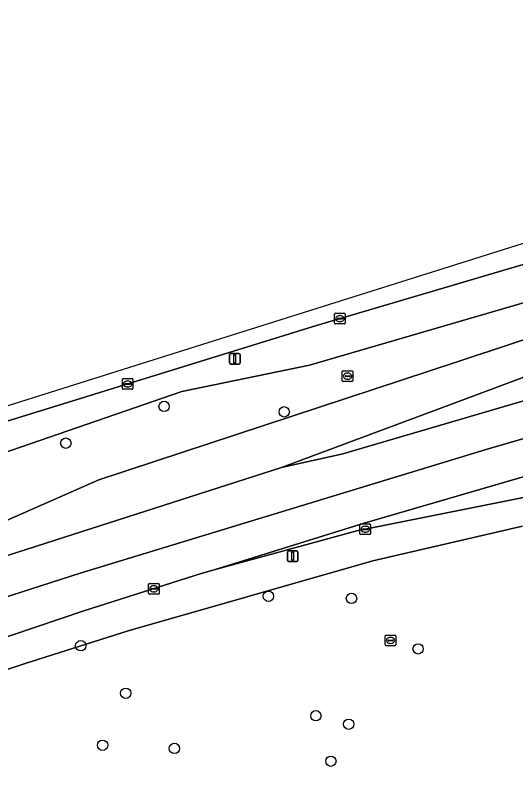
# Model space of a CAD drawing. Extents: x 162879 to 165540, y 384011 to 385181.
# Drawn here: x 164440.5 to 164487.7, y 385023.9 to 385096.1 of the extents above; entities that cross this region are included whole.
import ezdxf

# ---------------------------------------------------------------- set-up
doc = ezdxf.new("R2010")
doc.units = 0
for name, color, linetype in [('IMGEO_Berm_groen', 7, 'Continuous'), ('IMGEO_Boom', 7, 'Continuous'), ('IMGEO_Gemengd_bos', 7, 'Continuous'), ('IMGEO_Groenvoorziening', 7, 'Continuous'), ('IMGEO_Kolk', 7, 'Continuous'), ('IMGEO_Lichtmast', 7, 'Continuous'), ('IMGEO_Loofbos', 7, 'Continuous'), ('IMGEO_Rijbaan_regionaal_gesloten', 7, 'Continuous'), ('IMGEO_Rioolput', 7, 'Continuous')]:
    doc.layers.add(name, color=color, linetype=linetype)

msp = doc.modelspace()

# ---------------------------------------------------------------- linework, layer by layer
at = {"layer": 'IMGEO_Berm_groen'}
msp.add_lwpolyline([(164375.909, 385023.887), (164413.077, 385036.341), (164426.225, 385040.586), (164436.422, 385044.123), (164465.628, 385053.462), (164483.498, 385060.137), (164500, 385066.301), (164509.954, 385069.723), (164522.577, 385073.349), (164524.015, 385073.769), (164548.775, 385080.511), (164549.897, 385082.074), (164555.708, 385090.173), (164556.602, 385091.419), (164542.709, 385087.728), (164520.572, 385081.581), (164514.105, 385080.095), (164500, 385076.041), (164479.583, 385070.001), (164468.934, 385066.85), (164434.544, 385056.243), (164411.497, 385048.723), (164400.207, 385044.838), (164369.772, 385034.365)], dxfattribs=at)
msp.add_lwpolyline([(164407.367, 385040.867), (164405.464, 385042.592), (164408.813, 385046.287), (164422.209, 385048.906), (164456.214, 385060.632), (164468.252, 385063.114), (164504.714, 385073.736), (164511.868, 385076.135), (164515.043, 385076.85), (164515.677, 385074.657), (164500, 385069.304), (164492.719, 385066.905), (164482.189, 385063.436), (164448.41, 385052.307), (164436.723, 385047.187), (164421.128, 385042.598)], close=True, dxfattribs=at)
at = {"layer": 'IMGEO_Boom'}
for centre in [(164454.552, 385059.233), (164465.876, 385058.721), (164445.283, 385055.767), (164464.39, 385041.33), (164472.225, 385041.136), (164446.687, 385036.679), (164478.507, 385036.377), (164450.934, 385032.192), (164468.865, 385030.079), (164471.958, 385029.278), (164448.751, 385027.29), (164455.524, 385026.994), (164470.277, 385025.791)]:
    msp.add_circle(centre, 0.489, dxfattribs=at)
at = {"layer": 'IMGEO_Gemengd_bos'}
msp.add_lwpolyline([(164482.189, 385063.436), (164492.719, 385066.905), (164500, 385069.304), (164515.677, 385074.657), (164515.043, 385076.85), (164511.868, 385076.135), (164504.714, 385073.736), (164468.252, 385063.114), (164456.214, 385060.632), (164422.209, 385048.906), (164408.813, 385046.287), (164405.464, 385042.592), (164407.367, 385040.867), (164421.128, 385042.598), (164436.723, 385047.187), (164448.41, 385052.307)], close=True, dxfattribs=at)
at = {"layer": 'IMGEO_Groenvoorziening'}
for points in [[(164578.858, 385053.73), (164576.492, 385062.802), (164574.429, 385062.211), (164573.984, 385064.181), (164575.988, 385064.727), (164575.045, 385068.245), (164574.001, 385072.706), (164573.967, 385072.697), (164568.923, 385071.434), (164547.645, 385065.758), (164521.498, 385058.574), (164511.989, 385055.946), (164500, 385052.962), (164487.353, 385050.424), (164472.741, 385047.491), (164459.287, 385043.823), (164458.052, 385043.486), (164446.975, 385039.966), (164435.781, 385036.198), (164410.359, 385028.217), (164374.033, 385015.61)], [(164441.454, 385034.993), (164451.174, 385038.091), (164474.248, 385044.673), (164488.336, 385047.947)], [(164371.015, 385011.241), (164402.062, 385021.895), (164441.454, 385034.993)]]:
    msp.add_lwpolyline(points, dxfattribs=at)
at = {"layer": 'IMGEO_Kolk'}
for p, q in [((164470.631, 385067.079), (164470.631, 385067.931)), ((164470.706, 385068.005), (164471.558, 385068.005)), ((164471.119, 385067.785), (164471.144, 385067.785)), ((164471.632, 385067.931), (164471.632, 385067.079)), ((164470.89, 385067.499), (164470.89, 385067.511)), ((164471.328, 385067.462), (164470.93, 385067.462)), ((164470.933, 385067.548), (164471.331, 385067.548)), ((164471.142, 385067.225), (164471.117, 385067.225)), ((164471.374, 385067.511), (164471.374, 385067.499)), ((164471.558, 385067.005), (164470.706, 385067.005)), ((164450.613, 385060.923), (164450.613, 385061.775)), ((164450.688, 385061.849), (164451.54, 385061.849)), ((164450.872, 385061.343), (164450.872, 385061.355)), ((164451.31, 385061.306), (164450.912, 385061.306)), ((164450.915, 385061.392), (164451.313, 385061.392)), ((164451.101, 385061.629), (164451.126, 385061.629)), ((164451.356, 385061.355), (164451.356, 385061.343)), ((164451.614, 385061.775), (164451.614, 385060.923)), ((164451.54, 385060.849), (164450.688, 385060.849)), ((164451.124, 385061.069), (164451.099, 385061.069)), ((164473.025, 385047.229), (164473.025, 385048.081)), ((164473.1, 385048.155), (164473.952, 385048.155)), ((164473.284, 385047.649), (164473.284, 385047.661)), ((164473.722, 385047.612), (164473.324, 385047.612)), ((164473.327, 385047.698), (164473.725, 385047.698)), ((164473.513, 385047.935), (164473.538, 385047.935)), ((164473.768, 385047.661), (164473.768, 385047.649)), ((164474.026, 385048.081), (164474.026, 385047.229)), ((164473.952, 385047.155), (164473.1, 385047.155)), ((164473.536, 385047.375), (164473.511, 385047.375)), ((164453.091, 385041.612), (164453.091, 385042.464)), ((164453.166, 385042.538), (164454.018, 385042.538)), ((164454.092, 385042.464), (164454.092, 385041.612)), ((164453.35, 385042.032), (164453.35, 385042.044)), ((164453.788, 385041.995), (164453.39, 385041.995)), ((164453.393, 385042.081), (164453.791, 385042.081)), ((164453.602, 385041.758), (164453.577, 385041.758)), ((164453.579, 385042.318), (164453.604, 385042.318)), ((164453.834, 385042.044), (164453.834, 385042.032)), ((164454.018, 385041.538), (164453.166, 385041.538))]:
    msp.add_line(p, q, dxfattribs=at)
for points in [[(164470.631, 385067.079), (164470.631, 385067.931)], [(164470.706, 385068.005), (164471.558, 385068.005)], [(164471.632, 385067.931), (164471.632, 385067.079)], [(164471.558, 385067.005), (164470.706, 385067.005)], [(164450.613, 385060.923), (164450.613, 385061.775)], [(164450.688, 385061.849), (164451.54, 385061.849)], [(164451.614, 385061.775), (164451.614, 385060.923)], [(164451.54, 385060.849), (164450.688, 385060.849)], [(164473.025, 385047.229), (164473.025, 385048.081)], [(164473.1, 385048.155), (164473.952, 385048.155)], [(164474.026, 385048.081), (164474.026, 385047.229)], [(164473.952, 385047.155), (164473.1, 385047.155)], [(164453.091, 385041.612), (164453.091, 385042.464)], [(164453.166, 385042.538), (164454.018, 385042.538)], [(164454.092, 385042.464), (164454.092, 385041.612)], [(164454.018, 385041.538), (164453.166, 385041.538)]]:
    msp.add_lwpolyline(points, dxfattribs=at)
for centre, radius, start, end in [((164470.708, 385067.929), 0.0765, 91.55205, 178.44795), ((164470.708, 385067.929), 0.0765, 91.55205, 178.44795), ((164471.556, 385067.929), 0.0765, 1.55205, 88.44795), ((164471.556, 385067.929), 0.0765, 1.55205, 88.44795), ((164470.708, 385067.081), 0.0765, 181.55205, 268.44795), ((164470.708, 385067.081), 0.0765, 181.55205, 268.44795), ((164470.93, 385067.508), 0.0403, 85.87752, 175.75265), ((164470.927, 385067.498), 0.0366, 178.93798, 274.71019), ((164471.331, 385067.505), 0.043, 264.86636, 352.45326), ((164471.335, 385067.51), 0.0386, 1.73085, 96.63898), ((164471.556, 385067.081), 0.0765, 271.55205, 358.44795), ((164471.556, 385067.081), 0.0765, 271.55205, 358.44795), ((164450.69, 385061.773), 0.0765, 91.55205, 178.44795), ((164450.69, 385061.773), 0.0765, 91.55205, 178.44795), ((164450.912, 385061.352), 0.0403, 85.87752, 175.75265), ((164450.909, 385061.342), 0.0366, 178.93798, 274.71019), ((164451.313, 385061.349), 0.043, 264.86636, 352.45326), ((164451.317, 385061.354), 0.0386, 1.73085, 96.63898), ((164451.538, 385061.773), 0.0765, 1.55205, 88.44795), ((164451.538, 385061.773), 0.0765, 1.55205, 88.44795), ((164450.69, 385060.925), 0.0765, 181.55205, 268.44795), ((164450.69, 385060.925), 0.0765, 181.55205, 268.44795), ((164451.538, 385060.925), 0.0765, 271.55205, 358.44795), ((164451.538, 385060.925), 0.0765, 271.55205, 358.44795), ((164473.102, 385048.079), 0.0765, 91.55205, 178.44795), ((164473.102, 385048.079), 0.0765, 91.55205, 178.44795), ((164473.324, 385047.658), 0.0403, 85.87752, 175.75265), ((164473.321, 385047.648), 0.0366, 178.93798, 274.71019), ((164473.725, 385047.655), 0.043, 264.86636, 352.45326), ((164473.729, 385047.66), 0.0386, 1.73085, 96.63898), ((164473.95, 385048.079), 0.0765, 1.55205, 88.44795), ((164473.95, 385048.079), 0.0765, 1.55205, 88.44795), ((164473.102, 385047.231), 0.0765, 181.55205, 268.44795), ((164473.102, 385047.231), 0.0765, 181.55205, 268.44795), ((164473.95, 385047.231), 0.0765, 271.55205, 358.44795), ((164473.95, 385047.231), 0.0765, 271.55205, 358.44795), ((164453.168, 385042.462), 0.0765, 91.55205, 178.44795), ((164453.168, 385042.462), 0.0765, 91.55205, 178.44795), ((164454.016, 385042.462), 0.0765, 1.55205, 88.44795), ((164454.016, 385042.462), 0.0765, 1.55205, 88.44795), ((164453.39, 385042.041), 0.0403, 85.87752, 175.75265), ((164453.387, 385042.031), 0.0366, 178.93798, 274.71019), ((164453.791, 385042.038), 0.043, 264.86636, 352.45326), ((164453.795, 385042.043), 0.0386, 1.73085, 96.63898), ((164453.168, 385041.614), 0.0765, 181.55205, 268.44795), ((164453.168, 385041.614), 0.0765, 181.55205, 268.44795), ((164454.016, 385041.614), 0.0765, 271.55205, 358.44795), ((164454.016, 385041.614), 0.0765, 271.55205, 358.44795)]:
    msp.add_arc(centre, radius, start, end, dxfattribs=at)
for centre, major_axis, ratio, start_param, end_param in [((164471.118, 385067.505), (-0.387, 0.002), 0.722429, 4.712389, 7.853982), ((164471.143, 385067.505), (-0.39, 0.002), 0.717154, 1.570796, 4.712389), ((164451.1, 385061.349), (-0.387, 0.002), 0.722429, 4.712389, 7.853982), ((164451.125, 385061.349), (-0.39, 0.002), 0.717154, 1.570796, 4.712389), ((164473.512, 385047.655), (-0.387, 0.002), 0.722429, 4.712389, 7.853982), ((164473.537, 385047.655), (-0.39, 0.002), 0.717154, 1.570796, 4.712389), ((164453.578, 385042.038), (-0.387, 0.002), 0.722429, 4.712389, 7.853982), ((164453.603, 385042.038), (-0.39, 0.002), 0.717154, 1.570796, 4.712389)]:
    msp.add_ellipse(centre, major_axis=major_axis, ratio=ratio, start_param=start_param, end_param=end_param, dxfattribs=at)
at = {"layer": 'IMGEO_Lichtmast'}
for p, q in [((164460.82, 385064.223), (164461.61, 385064.223)), ((164461.61, 385064.223), (164460.82, 385064.223)), ((164460.72, 385063.323), (164460.72, 385064.123)), ((164460.72, 385064.123), (164460.72, 385063.323)), ((164461.71, 385064.123), (164461.71, 385063.323)), ((164461.71, 385063.323), (164461.71, 385064.123)), ((164461.61, 385063.223), (164460.82, 385063.223)), ((164460.82, 385063.223), (164461.61, 385063.223)), ((164466.186, 385044.72), (164466.186, 385045.52)), ((164466.186, 385045.52), (164466.186, 385044.72)), ((164466.286, 385045.62), (164467.076, 385045.62)), ((164467.076, 385045.62), (164466.286, 385045.62)), ((164467.176, 385045.52), (164467.176, 385044.72)), ((164467.176, 385044.72), (164467.176, 385045.52)), ((164467.076, 385044.62), (164466.286, 385044.62)), ((164466.286, 385044.62), (164467.076, 385044.62))]:
    msp.add_line(p, q, dxfattribs=at)
for points in [[(164461.14, 385064.098), (164461.29, 385064.098), (164461.29, 385063.348), (164461.14, 385063.348), (164461.14, 385064.098)], [(164466.606, 385045.495), (164466.756, 385045.495), (164466.756, 385044.745), (164466.606, 385044.745), (164466.606, 385045.495)]]:
    msp.add_lwpolyline(points, dxfattribs=at)
for centre, start, end in [((164460.82, 385064.123), 90, 180), ((164460.82, 385064.123), 90, 180), ((164461.61, 385064.123), 0, 90), ((164461.61, 385064.123), 360, 90), ((164460.82, 385063.323), 180, 270), ((164460.82, 385063.323), 180, 270), ((164461.61, 385063.323), 270, 0), ((164461.61, 385063.323), 270, 0), ((164466.286, 385045.52), 90, 180), ((164466.286, 385045.52), 90, 180), ((164467.076, 385045.52), 0, 90), ((164467.076, 385045.52), 360, 90), ((164466.286, 385044.72), 180, 270), ((164466.286, 385044.72), 180, 270), ((164467.076, 385044.72), 270, 0), ((164467.076, 385044.72), 270, 0)]:
    msp.add_arc(centre, 0.1, start, end, dxfattribs=at)
at = {"layer": 'IMGEO_Loofbos'}
msp.add_lwpolyline([(164488.336, 385047.947), (164474.248, 385044.673), (164451.174, 385038.091), (164441.454, 385034.993), (164402.062, 385021.895), (164371.015, 385011.241)], dxfattribs=at)
at = {"layer": 'IMGEO_Rijbaan_regionaal_gesloten'}
for points in [[(164369.772, 385034.365), (164400.207, 385044.838), (164411.497, 385048.723), (164434.544, 385056.243), (164468.934, 385066.85), (164479.583, 385070.001), (164500, 385076.041), (164514.105, 385080.095), (164520.572, 385081.581), (164542.709, 385087.728), (164556.602, 385091.419), (164562.216, 385092.91), (164568.621, 385094.569), (164568.633, 385094.572), (164568.271, 385096.092), (164493.508, 385076.177), (164396.361, 385045.624), (164310.692, 385015.116)], [(164374.35, 385019.549), (164412.35, 385032.472), (164446.649, 385043.528), (164485.013, 385055.215), (164519.746, 385065.294), (164557.671, 385075.756), (164572.362, 385079.607), (164571.568, 385082.885), (164569.383, 385082.325), (164551.58, 385077.61), (164498.533, 385062.721), (164471.4, 385054.768), (164465.628, 385053.462), (164436.422, 385044.123), (164426.225, 385040.586), (164413.077, 385036.341), (164375.909, 385023.887)], [(164374.033, 385015.61), (164410.359, 385028.217), (164435.781, 385036.198), (164446.975, 385039.966), (164458.052, 385043.486), (164459.287, 385043.823), (164473.429, 385048.217), (164512.601, 385059.628), (164553.397, 385070.841), (164571.24, 385075.627), (164573.19, 385076.121), (164572.362, 385079.607), (164557.671, 385075.756), (164519.746, 385065.294), (164485.013, 385055.215), (164446.649, 385043.528), (164412.35, 385032.472), (164374.35, 385019.549)]]:
    msp.add_lwpolyline(points, dxfattribs=at)
for points in [[(164571.568, 385082.885), (164570.662, 385086.428), (164570.593, 385086.41), (164563.457, 385084.508), (164548.775, 385080.511), (164524.015, 385073.769), (164522.577, 385073.349), (164509.954, 385069.723), (164500, 385066.301), (164483.498, 385060.137), (164465.628, 385053.462), (164471.4, 385054.768), (164498.533, 385062.721), (164551.58, 385077.61), (164569.383, 385082.325)], [(164568.923, 385071.434), (164573.967, 385072.697), (164574.001, 385072.706), (164573.19, 385076.121), (164571.24, 385075.627), (164553.397, 385070.841), (164512.601, 385059.628), (164473.429, 385048.217), (164459.287, 385043.823), (164472.741, 385047.491), (164487.353, 385050.424), (164500, 385052.962), (164511.989, 385055.946), (164521.498, 385058.574), (164547.645, 385065.758)]]:
    msp.add_lwpolyline(points, close=True, dxfattribs=at)
at = {"layer": 'IMGEO_Rioolput'}
for p, q in [((164471.353, 385061.655), (164471.353, 385062.507)), ((164471.428, 385062.581), (164472.28, 385062.581)), ((164471.612, 385062.075), (164471.612, 385062.087)), ((164472.05, 385062.038), (164471.652, 385062.038)), ((164471.655, 385062.124), (164472.053, 385062.124)), ((164471.841, 385062.361), (164471.866, 385062.361)), ((164472.096, 385062.087), (164472.096, 385062.075)), ((164472.354, 385062.507), (164472.354, 385061.655)), ((164472.28, 385061.581), (164471.428, 385061.581)), ((164471.864, 385061.801), (164471.839, 385061.801)), ((164475.401, 385036.745), (164475.401, 385037.597)), ((164475.476, 385037.671), (164476.328, 385037.671)), ((164475.889, 385037.451), (164475.914, 385037.451)), ((164476.402, 385037.597), (164476.402, 385036.745)), ((164475.66, 385037.165), (164475.66, 385037.177)), ((164476.098, 385037.128), (164475.7, 385037.128)), ((164475.703, 385037.214), (164476.101, 385037.214)), ((164475.912, 385036.891), (164475.887, 385036.891)), ((164476.144, 385037.177), (164476.144, 385037.165)), ((164476.328, 385036.671), (164475.476, 385036.671))]:
    msp.add_line(p, q, dxfattribs=at)
for points in [[(164471.353, 385061.655), (164471.353, 385062.507)], [(164471.428, 385062.581), (164472.28, 385062.581)], [(164472.354, 385062.507), (164472.354, 385061.655)], [(164472.28, 385061.581), (164471.428, 385061.581)], [(164475.401, 385036.745), (164475.401, 385037.597)], [(164475.476, 385037.671), (164476.328, 385037.671)], [(164476.402, 385037.597), (164476.402, 385036.745)], [(164476.328, 385036.671), (164475.476, 385036.671)]]:
    msp.add_lwpolyline(points, dxfattribs=at)
for centre, radius, start, end in [((164471.43, 385062.505), 0.0765, 91.55205, 178.44795), ((164471.43, 385062.505), 0.0765, 91.55205, 178.44795), ((164471.652, 385062.084), 0.0403, 85.87752, 175.75265), ((164471.649, 385062.074), 0.0366, 178.93798, 274.71019), ((164472.053, 385062.081), 0.043, 264.86636, 352.45326), ((164472.057, 385062.086), 0.0386, 1.73085, 96.63898), ((164472.278, 385062.505), 0.0765, 1.55205, 88.44795), ((164472.278, 385062.505), 0.0765, 1.55205, 88.44795), ((164471.43, 385061.657), 0.0765, 181.55205, 268.44795), ((164471.43, 385061.657), 0.0765, 181.55205, 268.44795), ((164472.278, 385061.657), 0.0765, 271.55205, 358.44795), ((164472.278, 385061.657), 0.0765, 271.55205, 358.44795), ((164475.478, 385037.595), 0.0765, 91.55205, 178.44795), ((164475.478, 385037.595), 0.0765, 91.55205, 178.44795), ((164476.326, 385037.595), 0.0765, 1.55205, 88.44795), ((164476.326, 385037.595), 0.0765, 1.55205, 88.44795), ((164475.478, 385036.747), 0.0765, 181.55205, 268.44795), ((164475.478, 385036.747), 0.0765, 181.55205, 268.44795), ((164475.7, 385037.174), 0.0403, 85.87752, 175.75265), ((164475.697, 385037.164), 0.0366, 178.93798, 274.71019), ((164476.101, 385037.171), 0.043, 264.86636, 352.45326), ((164476.105, 385037.176), 0.0386, 1.73085, 96.63898), ((164476.326, 385036.747), 0.0765, 271.55205, 358.44795), ((164476.326, 385036.747), 0.0765, 271.55205, 358.44795)]:
    msp.add_arc(centre, radius, start, end, dxfattribs=at)
for centre, major_axis, ratio, start_param, end_param in [((164471.84, 385062.081), (-0.387, 0.002), 0.722429, 4.712389, 7.853982), ((164471.865, 385062.081), (-0.39, 0.002), 0.717154, 1.570796, 4.712389), ((164475.888, 385037.171), (-0.387, 0.002), 0.722429, 4.712389, 7.853982), ((164475.913, 385037.171), (-0.39, 0.002), 0.717154, 1.570796, 4.712389)]:
    msp.add_ellipse(centre, major_axis=major_axis, ratio=ratio, start_param=start_param, end_param=end_param, dxfattribs=at)

doc.saveas('drawing.dxf')
